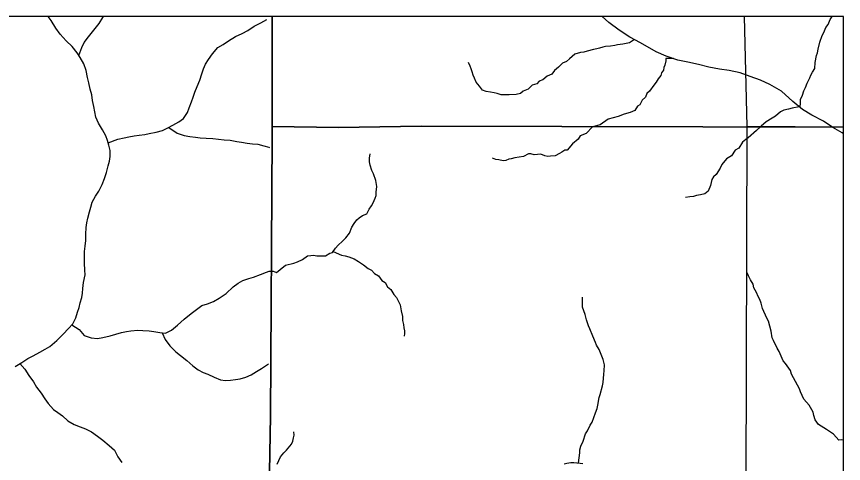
# Model space of a CAD drawing. Extents: x -10 to 158, y 8 to 33.
# Drawn here: x -4.528 to -2.764, y 14.168 to 15.122 of the extents above; entities that cross this region are included whole.
import ezdxf

# ---------------------------------------------------------------- set-up
doc = ezdxf.new("R2010")
doc.units = 0
doc.layers.add('GM_X_Corporation', color=7, linetype='Continuous')
doc.layers.add('GM_X_Minor_River', color=7, linetype='Continuous')

msp = doc.modelspace()

# ---------------------------------------------------------------- linework, layer by layer
at = {"layer": 'GM_X_Corporation'}
for points in [[(-4.0034, 12.5894), (-3.9988, 12.8693), (-3.9975, 12.9799), (-3.993, 13.4391), (-3.9918, 13.5028), (-3.9936, 13.8697), (-3.9863, 14.2697), (-3.983, 14.8658), (-3.9828, 14.8868), (-3.9824, 15.1217), (-9.5644, 15.1217)], [(-4.0034, 12.5894), (-3.9988, 12.8693), (-3.9975, 12.9799), (-3.993, 13.4391), (-3.9918, 13.5028), (-3.9936, 13.8697), (-3.9863, 14.2697), (-3.983, 14.8658), (-3.9828, 14.8868), (-3.9824, 15.1217), (-7.9061, 15.1217)], [(-2.7644, 8.3217), (-2.7644, 15.1217), (-3.9824, 15.1217), (-3.9828, 14.8868), (-3.983, 14.8658), (-3.9863, 14.2697), (-3.9936, 13.8697), (-3.9918, 13.5028), (-3.993, 13.4391), (-3.9975, 12.9799), (-3.9988, 12.8693), (-4.0034, 12.5894)], [(-2.7644, 8.3217), (-2.7644, 14.8854), (-3.665, 14.8875), (-3.841, 14.8852), (-3.9828, 14.8868), (-3.983, 14.8658), (-3.9863, 14.2697), (-3.9936, 13.8697), (-3.9918, 13.5028), (-3.993, 13.4391), (-3.9975, 12.9799), (-3.9988, 12.8693), (-4.0034, 12.5894)]]:
    msp.add_lwpolyline(points, dxfattribs=at)
for points in [[(-2.7644, 14.8854), (-2.7644, 15.1217), (-3.9824, 15.1217), (-3.9828, 14.8868), (-3.841, 14.8852), (-3.665, 14.8875)], [(-2.7644, 14.8858), (-2.7644, 15.1217), (-2.9764, 15.1217), (-2.9705, 14.887)], [(-2.7644, 13.8679), (-2.7644, 14.8858), (-2.9705, 14.887), (-2.9734, 13.8698)]]:
    msp.add_lwpolyline(points, close=True, dxfattribs=at)
at = {"layer": 'GM_X_Minor_River'}
for points in [[(-4.3815, 14.5704), (-4.3824, 14.5803), (-4.3832, 14.5954), (-4.3829, 14.6072), (-4.3826, 14.6205), (-4.3816, 14.6319), (-4.3802, 14.6436), (-4.3799, 14.6569), (-4.3792, 14.6717), (-4.3778, 14.6812), (-4.3759, 14.6911), (-4.3723, 14.7052), (-4.3697, 14.7147), (-4.3667, 14.7253), (-4.3596, 14.7383), (-4.3521, 14.7489), (-4.3454, 14.763), (-4.3406, 14.7763), (-4.3361, 14.7889), (-4.3325, 14.8033), (-4.3299, 14.8128), (-4.3284, 14.8231), (-4.3285, 14.8356), (-4.3309, 14.8473), (-4.3336, 14.8572), (-4.3374, 14.8674), (-4.3443, 14.8799), (-4.3528, 14.8939), (-4.3585, 14.9068), (-4.3609, 14.9181), (-4.3632, 14.9299), (-4.3656, 14.9428), (-4.3676, 14.9545), (-4.3707, 14.9666), (-4.3734, 14.9799), (-4.3762, 14.9916), (-4.3797, 15.0064), (-4.3843, 15.0204), (-4.3924, 15.0341), (-4.3989, 15.0443), (-4.4095, 15.0579), (-4.4221, 15.0699), (-4.4351, 15.0843), (-4.4439, 15.0971), (-4.4542, 15.1134), (-4.4602, 15.1217)], [(-4.3953, 15.0387), (-4.3887, 15.0553), (-4.3835, 15.066), (-4.3741, 15.0786), (-4.3632, 15.0923), (-4.3516, 15.1068), (-4.3441, 15.1198), (-4.3424, 15.1217)], [(-4.3323, 14.8524), (-4.312, 14.86), (-4.2984, 14.8627), (-4.2882, 14.8647), (-4.2769, 14.867), (-4.2663, 14.8686), (-4.2546, 14.8702), (-4.2448, 14.8718), (-4.23, 14.8749), (-4.2168, 14.8784), (-4.2051, 14.8838), (-4.1949, 14.8899), (-4.1817, 14.8972), (-4.1719, 14.9041), (-4.1633, 14.9167), (-4.16, 14.927), (-4.1548, 14.9395), (-4.1514, 14.9494), (-4.1474, 14.9605), (-4.1429, 14.9722), (-4.1373, 14.9859), (-4.1325, 14.9996), (-4.1292, 15.0099), (-4.1251, 15.0202), (-4.1187, 15.0297), (-4.1101, 15.0419), (-4.0984, 15.0553), (-4.0875, 15.0622), (-4.0755, 15.0698), (-4.0611, 15.0794), (-4.0468, 15.0852), (-4.0344, 15.0917), (-4.0212, 15.1009), (-4.0068, 15.1082), (-3.9944, 15.1151)], [(-2.7644, 14.8716), (-2.767, 14.8734), (-2.7874, 14.8851), (-2.8071, 14.8984), (-2.8317, 14.9113), (-2.8514, 14.9231), (-2.8722, 14.9406), (-2.8968, 14.9626), (-2.9217, 14.9763), (-2.9414, 14.9858), (-2.963, 14.9937), (-2.9846, 15.0013), (-3.008, 15.0066), (-3.0288, 15.0097), (-3.0515, 15.0139), (-3.0735, 15.0192), (-3.0966, 15.0241), (-3.1178, 15.0287), (-3.1424, 15.0374), (-3.1639, 15.0465), (-3.1969, 15.0655), (-3.22, 15.078), (-3.2427, 15.0925), (-3.2646, 15.1088), (-3.2792, 15.1217)], [(-2.8568, 14.9277), (-2.8563, 14.9385), (-2.856, 14.9446), (-2.852, 14.9541), (-2.8487, 14.9633), (-2.8454, 14.9702), (-2.8417, 14.9794), (-2.8358, 14.9908), (-2.834, 14.9969), (-2.8307, 15.0031), (-2.8255, 15.0111), (-2.8246, 15.0236), (-2.8222, 15.0385), (-2.82, 15.0442), (-2.8186, 15.0518), (-2.8146, 15.0667), (-2.8099, 15.0812), (-2.8059, 15.0873), (-2.8018, 15.098), (-2.797, 15.1045), (-2.7926, 15.1152), (-2.7882, 15.1217)], [(-3.21, 15.0726), (-3.2209, 15.0656), (-3.2352, 15.0624), (-3.2462, 15.0611), (-3.2519, 15.0602), (-3.2609, 15.0582), (-3.2719, 15.0577), (-3.2776, 15.0561), (-3.2844, 15.0545), (-3.2904, 15.0525), (-3.2972, 15.0516), (-3.3112, 15.0476), (-3.3183, 15.046), (-3.3251, 15.0448), (-3.3372, 15.0416), (-3.3484, 15.0316), (-3.3548, 15.0254), (-3.3635, 15.0222), (-3.372, 15.0134), (-3.3807, 15.0068), (-3.3862, 14.9984), (-3.3964, 14.9941), (-3.4054, 14.9867), (-3.4133, 14.9839), (-3.4185, 14.9782), (-3.4283, 14.9754), (-3.4365, 14.9669), (-3.4471, 14.9626), (-3.4534, 14.9572), (-3.4625, 14.9555), (-3.4773, 14.9546), (-3.4947, 14.9543), (-3.5027, 14.9573), (-3.5091, 14.9587), (-3.5168, 14.9605), (-3.5266, 14.9615), (-3.5339, 14.9644), (-3.5404, 14.9731), (-3.5474, 14.9813), (-3.5513, 14.9904), (-3.5541, 14.9968), (-3.5561, 15.0036), (-3.5584, 15.0104), (-3.5608, 15.0161), (-3.564, 15.0236)], [(-3.1267, 15.0319), (-3.143, 15.0321), (-3.1433, 15.0268), (-3.1451, 15.0181), (-3.1477, 15.0127), (-3.1484, 15.007), (-3.1521, 15.0012), (-3.1535, 14.9959), (-3.1598, 14.989), (-3.1639, 14.9813), (-3.1691, 14.9752), (-3.178, 14.9622), (-3.1836, 14.9575), (-3.1865, 14.9499), (-3.1936, 14.9429), (-3.1988, 14.933), (-3.2037, 14.9303), (-3.2096, 14.9211), (-3.2194, 14.9171), (-3.2322, 14.9136), (-3.245, 14.9084), (-3.2665, 14.9024), (-3.2834, 14.8908), (-3.2996, 14.8864), (-3.313, 14.8722), (-3.3262, 14.8671), (-3.3303, 14.8598), (-3.3419, 14.8501), (-3.3538, 14.8367), (-3.3587, 14.8362), (-3.3651, 14.832), (-3.37, 14.8292), (-3.3794, 14.8242), (-3.3892, 14.824), (-3.3949, 14.8232), (-3.4014, 14.8243), (-3.4098, 14.8276), (-3.4238, 14.8266), (-3.431, 14.8288), (-3.4363, 14.8287), (-3.4468, 14.8232), (-3.4654, 14.8203), (-3.4729, 14.8179), (-3.4782, 14.8171), (-3.4846, 14.8144), (-3.4903, 14.8139), (-3.4994, 14.8157), (-3.5055, 14.8167), (-3.5131, 14.8193)], [(-2.8587, 14.9293), (-2.8735, 14.9261), (-2.8814, 14.9241), (-2.8913, 14.9221), (-2.8984, 14.9186), (-2.9096, 14.9089), (-2.9164, 14.9046), (-2.9291, 14.8969), (-2.9396, 14.8876), (-2.9497, 14.8787), (-2.9673, 14.8626), (-2.9729, 14.8591), (-2.98, 14.8533), (-2.9878, 14.841), (-2.9953, 14.8367), (-3.0035, 14.8241), (-3.014, 14.8179), (-3.024, 14.8059), (-3.0273, 14.7979), (-3.0358, 14.7849), (-3.0418, 14.7799), (-3.0451, 14.7738), (-3.0476, 14.7608), (-3.0527, 14.749), (-3.0602, 14.7432), (-3.0693, 14.7408), (-3.0776, 14.7395), (-3.0844, 14.7375), (-3.0919, 14.737), (-3.101, 14.7354)], [(-4.2033, 14.8849), (-4.1853, 14.8729), (-4.1702, 14.8681), (-4.158, 14.8659), (-4.1463, 14.8644), (-4.1361, 14.8626), (-4.1232, 14.8619), (-4.1096, 14.8613), (-4.0971, 14.8598), (-4.0853, 14.8588), (-4.0721, 14.8577), (-4.0581, 14.8551), (-4.0482, 14.8533), (-4.0357, 14.8515), (-4.0243, 14.8497), (-4.0134, 14.849), (-4.0005, 14.846), (-3.9899, 14.843), (-3.9882, 14.8425)], [(-3.9894, 14.5783), (-3.9805, 14.5781), (-3.9736, 14.5756), (-3.9657, 14.5818), (-3.9541, 14.5907), (-3.9364, 14.5955), (-3.9285, 14.5983), (-3.9183, 14.6033), (-3.9074, 14.6107), (-3.9006, 14.6119), (-3.8946, 14.6124), (-3.8877, 14.611), (-3.8813, 14.6107), (-3.8752, 14.6108), (-3.8688, 14.6112), (-3.8598, 14.6163), (-3.8538, 14.6183), (-3.8474, 14.6275), (-3.8419, 14.634), (-3.8329, 14.6421), (-3.8258, 14.6494), (-3.8176, 14.6594), (-3.8125, 14.672), (-3.8081, 14.6797), (-3.8025, 14.6881), (-3.7969, 14.692), (-3.7901, 14.697), (-3.7811, 14.7009), (-3.7756, 14.7109), (-3.7711, 14.7174), (-3.7671, 14.7239), (-3.7634, 14.7338), (-3.7612, 14.7399), (-3.7606, 14.7468), (-3.7596, 14.7589), (-3.7613, 14.7718), (-3.7665, 14.7858), (-3.7704, 14.7933), (-3.774, 14.8043), (-3.7752, 14.8119), (-3.775, 14.8195), (-3.7736, 14.8286)], [(-3.8523, 14.6204), (-3.8347, 14.6125), (-3.8271, 14.6107), (-3.8195, 14.6085), (-3.8138, 14.6067), (-3.8077, 14.6045), (-3.7989, 14.5989), (-3.7882, 14.5919), (-3.7782, 14.584), (-3.7706, 14.5803), (-3.7644, 14.5732), (-3.7556, 14.5684), (-3.7486, 14.5586), (-3.7417, 14.5542), (-3.737, 14.5447), (-3.7298, 14.5388), (-3.7235, 14.5286), (-3.7174, 14.5222), (-3.7131, 14.5132), (-3.7096, 14.5064), (-3.7075, 14.4935), (-3.705, 14.4814), (-3.7045, 14.4727), (-3.7029, 14.4647), (-3.7016, 14.4575), (-3.7004, 14.4507), (-3.7007, 14.445), (-3.7013, 14.4393)], [(-2.7644, 14.2176), (-2.7684, 14.2181), (-2.774, 14.2176), (-2.7856, 14.23), (-2.8009, 14.2404), (-2.8178, 14.2512), (-2.8247, 14.2609), (-2.8279, 14.2704), (-2.8291, 14.2772), (-2.8377, 14.2919), (-2.8489, 14.305), (-2.8563, 14.3208), (-2.8579, 14.3273), (-2.8755, 14.3585), (-2.8775, 14.3661), (-2.8883, 14.3811), (-2.8933, 14.3871), (-2.9012, 14.4071), (-2.9055, 14.4139), (-2.9137, 14.4301), (-2.9161, 14.4362), (-2.9189, 14.4502), (-2.9242, 14.4713), (-2.9277, 14.4781), (-2.9367, 14.4985), (-2.9399, 14.5098), (-2.9427, 14.5178), (-2.9462, 14.5242), (-2.9498, 14.5329), (-2.9552, 14.5423), (-2.9568, 14.5506), (-2.9627, 14.5596), (-2.967, 14.5683), (-2.9705, 14.5762), (-2.9706, 14.5846)], [(-4.5308, 14.3748), (-4.5169, 14.3836), (-4.5037, 14.3921), (-4.4924, 14.3974), (-4.478, 14.4051), (-4.4671, 14.412), (-4.4565, 14.4174), (-4.4419, 14.43), (-4.4287, 14.4438), (-4.4171, 14.4556), (-4.4081, 14.4659), (-4.4013, 14.4785), (-4.3976, 14.4906), (-4.3943, 14.5005), (-4.3921, 14.5104), (-4.3888, 14.5218), (-4.3869, 14.5313), (-4.3863, 14.5415), (-4.3848, 14.5541), (-4.3815, 14.5704)], [(-4.4102, 14.4635), (-4.3943, 14.4535), (-4.3833, 14.441), (-4.3685, 14.4358), (-4.3552, 14.4347), (-4.3435, 14.4363), (-4.3284, 14.4402), (-4.3159, 14.4437), (-4.3039, 14.4472), (-4.2936, 14.4492), (-4.2838, 14.4507), (-4.2691, 14.452), (-4.2588, 14.4513), (-4.2448, 14.4506), (-4.235, 14.4495), (-4.2225, 14.4473), (-4.21, 14.4459), (-4.1975, 14.452), (-4.1847, 14.4627), (-4.1705, 14.4757), (-4.1558, 14.488), (-4.1441, 14.4964), (-4.1324, 14.5052), (-4.1207, 14.5087), (-4.1079, 14.5133), (-4.0955, 14.5206), (-4.0808, 14.5309), (-4.0661, 14.5451), (-4.0552, 14.5527), (-4.0454, 14.5581), (-4.0325, 14.5627), (-4.0224, 14.5654), (-4.0076, 14.5709), (-3.9948, 14.5762), (-3.9894, 14.5783)], [(-3.3296, 14.1689), (-3.3265, 14.1906), (-3.3263, 14.197), (-3.3245, 14.2046), (-3.3193, 14.2157), (-3.3146, 14.231), (-3.3102, 14.2371), (-3.3043, 14.2497), (-3.3006, 14.2558), (-3.2933, 14.2757), (-3.2893, 14.2852), (-3.2879, 14.2921), (-3.2851, 14.3088), (-3.283, 14.3153), (-3.2783, 14.3336), (-3.2769, 14.3408), (-3.2753, 14.3587), (-3.275, 14.3655), (-3.2741, 14.378), (-3.2769, 14.3894), (-3.2856, 14.4109), (-3.291, 14.4203), (-3.293, 14.426), (-3.2992, 14.4392), (-3.3056, 14.4554), (-3.3083, 14.4618), (-3.3123, 14.4743), (-3.3151, 14.486), (-3.3183, 14.4936), (-3.3207, 14.5011), (-3.3212, 14.5091), (-3.3206, 14.5224)], [(-4.2176, 14.4468), (-4.2106, 14.4322), (-4.2011, 14.419), (-4.1878, 14.4058), (-4.1782, 14.3983), (-4.1645, 14.3874), (-4.1516, 14.3761), (-4.1402, 14.3674), (-4.1299, 14.3618), (-4.1201, 14.3584), (-4.1064, 14.3521), (-4.0931, 14.3465), (-4.0825, 14.345), (-4.0715, 14.3458), (-4.0609, 14.347), (-4.0511, 14.3482), (-4.0386, 14.3517), (-4.0273, 14.3567), (-4.016, 14.364), (-4.0058, 14.3702), (-3.9927, 14.3793), (-3.9903, 14.3806)], [(-4.5206, 14.3813), (-4.5103, 14.3693), (-4.5019, 14.3557), (-4.492, 14.3417), (-4.4851, 14.3303), (-4.4755, 14.3179), (-4.4675, 14.3058), (-4.4606, 14.2956), (-4.4492, 14.2831), (-4.4397, 14.2764), (-4.4298, 14.2692), (-4.4187, 14.2591), (-4.4047, 14.2512), (-4.3921, 14.2463), (-4.3811, 14.2418), (-4.3682, 14.2351), (-4.3553, 14.2261), (-4.3435, 14.2174), (-4.3305, 14.2061), (-4.3191, 14.1959), (-4.3115, 14.1823), (-4.3034, 14.1699)], [(-3.9723, 14.1661), (-3.9686, 14.1741), (-3.9646, 14.1817), (-3.9575, 14.1902), (-3.9519, 14.1963), (-3.9415, 14.209), (-3.9386, 14.2155), (-3.9372, 14.2223), (-3.9361, 14.2281), (-3.9362, 14.2353)], [(-3.3603, 14.167), (-3.3542, 14.1682), (-3.3459, 14.1698), (-3.3391, 14.1695), (-3.3327, 14.1692), (-3.3262, 14.1686), (-3.3205, 14.1675)]]:
    msp.add_lwpolyline(points, dxfattribs=at)

doc.saveas('drawing.dxf')
